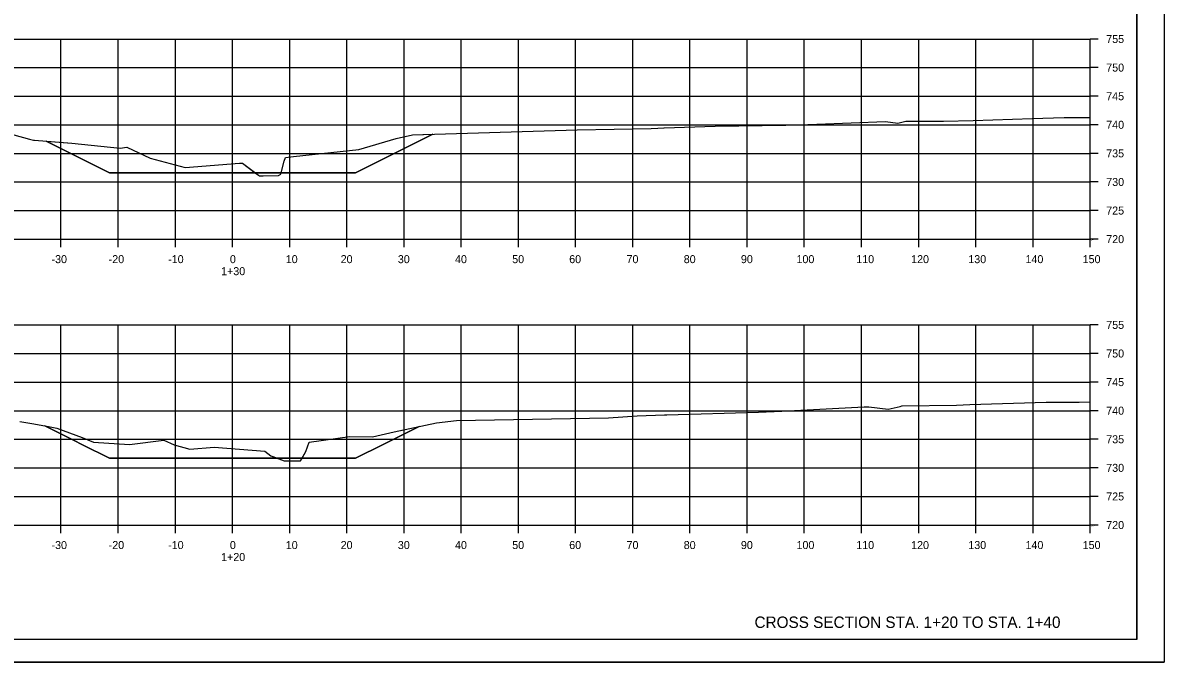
# Model space of a CAD drawing. Extents: x 1354696 to 1366163, y 660729 to 670380.
# Drawn here: x 1363513 to 1363712.6, y 669953.8 to 670065.6 of the extents above; entities that cross this region are included whole.
import ezdxf

# ---------------------------------------------------------------- set-up
doc = ezdxf.new("R2010")
doc.units = 0
for name, color, linetype in [('NO PLOT CELL', 7, 'Continuous'), ('R_Axis', 7, 'Continuous'), ('R_Axis Annot', 7, 'Continuous'), ('R_Border', 7, 'Continuous'), ('R_Draft', 7, 'Continuous'), ('R_Exist Surface', 7, 'Continuous'), ('R_Fin Surface', 7, 'Continuous'), ('R_Grid', 7, 'Continuous'), ('R_No Plot', 7, 'Continuous')]:
    doc.layers.add(name, color=color, linetype=linetype)

msp = doc.modelspace()

# ---------------------------------------------------------------- linework, layer by layer
at = {"layer": 'NO PLOT CELL'}
for points in [[(1363558.16, 670039.39), (1363558.71, 670041.4), (1363558.94, 670042.04), (1363560.36, 670042.23), (1363571.78, 670043.46), (1363578.31, 670045.39), (1363581.17, 670046.04), (1363584.7, 670046.15), (1363571.18, 670039.39)], [(1363517.11, 670044.92), (1363521.56, 670044.55), (1363530, 670043.72), (1363531.22, 670043.87), (1363535.29, 670041.95), (1363541.37, 670040.3), (1363550.92, 670041.1), (1363551.4, 670041.06), (1363553.63, 670039.39), (1363528.18, 670039.39), (1363523.64, 670041.66), (1363517.77, 670044.59)], [(1363553.63, 670039.39), (1363554.21, 670038.96), (1363554.39, 670038.89), (1363555.04, 670038.88), (1363557.73, 670038.91), (1363558.1, 670039.14), (1363558.16, 670039.39)], [(1363516.86, 669995.12), (1363516.88, 669995.12), (1363517.51, 669995.05), (1363518.95, 669994.74), (1363523.38, 669993.12), (1363525.34, 669992.31), (1363531.64, 669991.88), (1363537.68, 669992.64), (1363539.5, 669991.79), (1363542.22, 669991.05), (1363546.49, 669991.41), (1363555.3, 669990.69), (1363556.39, 669989.88), (1363557.53, 669989.47), (1363528.18, 669989.47), (1363523.45, 669991.83), (1363521.87, 669992.62)], [(1363561.83, 669989.47), (1363562.5, 669990.66), (1363563.1, 669992.3), (1363570.18, 669993.28), (1363574.16, 669993.21), (1363577.92, 669994.09), (1363582.3, 669995.02), (1363576.02, 669991.89), (1363571.18, 669989.47)], [(1363557.53, 669989.47), (1363558.72, 669989.03), (1363560.27, 669989.02), (1363561.56, 669988.99), (1363561.83, 669989.47)]]:
    msp.add_lwpolyline(points, close=True, dxfattribs=at)
at = {"layer": 'R_Axis'}
for p, q in [((1363699.68, 670027.79), (1363699.68, 670062.79)), ((1363701.08, 670062.79), (1363699.68, 670062.79)), ((1363701.08, 670057.79), (1363699.68, 670057.79)), ((1363701.08, 670052.79), (1363699.68, 670052.79)), ((1363701.08, 670047.79), (1363699.68, 670047.79)), ((1363701.08, 670042.79), (1363699.68, 670042.79)), ((1363701.08, 670037.79), (1363699.68, 670037.79)), ((1363701.08, 670032.79), (1363699.68, 670032.79)), ((1363399.68, 670027.79), (1363699.68, 670027.79)), ((1363519.68, 670026.39), (1363519.68, 670027.79)), ((1363529.68, 670026.39), (1363529.68, 670027.79)), ((1363539.68, 670026.39), (1363539.68, 670027.79)), ((1363549.68, 670026.39), (1363549.68, 670027.79)), ((1363559.68, 670026.39), (1363559.68, 670027.79)), ((1363569.68, 670026.39), (1363569.68, 670027.79)), ((1363579.68, 670026.39), (1363579.68, 670027.79)), ((1363589.68, 670026.39), (1363589.68, 670027.79)), ((1363599.68, 670026.39), (1363599.68, 670027.79)), ((1363609.68, 670026.39), (1363609.68, 670027.79)), ((1363619.68, 670026.39), (1363619.68, 670027.79)), ((1363629.68, 670026.39), (1363629.68, 670027.79)), ((1363639.68, 670026.39), (1363639.68, 670027.79)), ((1363649.68, 670026.39), (1363649.68, 670027.79)), ((1363659.68, 670026.39), (1363659.68, 670027.79)), ((1363669.68, 670026.39), (1363669.68, 670027.79)), ((1363679.68, 670026.39), (1363679.68, 670027.79)), ((1363689.68, 670026.39), (1363689.68, 670027.79)), ((1363699.68, 670026.39), (1363699.68, 670027.79)), ((1363701.08, 670027.79), (1363699.68, 670027.79)), ((1363699.68, 669977.79), (1363699.68, 670012.79)), ((1363701.08, 670012.79), (1363699.68, 670012.79)), ((1363701.08, 670007.79), (1363699.68, 670007.79)), ((1363701.08, 670002.79), (1363699.68, 670002.79)), ((1363701.08, 669997.79), (1363699.68, 669997.79)), ((1363701.08, 669992.79), (1363699.68, 669992.79)), ((1363701.08, 669987.79), (1363699.68, 669987.79)), ((1363701.08, 669982.79), (1363699.68, 669982.79)), ((1363399.68, 669977.79), (1363699.68, 669977.79)), ((1363519.68, 669976.39), (1363519.68, 669977.79)), ((1363529.68, 669976.39), (1363529.68, 669977.79)), ((1363539.68, 669976.39), (1363539.68, 669977.79)), ((1363549.68, 669976.39), (1363549.68, 669977.79)), ((1363559.68, 669976.39), (1363559.68, 669977.79)), ((1363569.68, 669976.39), (1363569.68, 669977.79)), ((1363579.68, 669976.39), (1363579.68, 669977.79)), ((1363589.68, 669976.39), (1363589.68, 669977.79)), ((1363599.68, 669976.39), (1363599.68, 669977.79)), ((1363609.68, 669976.39), (1363609.68, 669977.79)), ((1363619.68, 669976.39), (1363619.68, 669977.79)), ((1363629.68, 669976.39), (1363629.68, 669977.79)), ((1363639.68, 669976.39), (1363639.68, 669977.79)), ((1363649.68, 669976.39), (1363649.68, 669977.79)), ((1363659.68, 669976.39), (1363659.68, 669977.79)), ((1363669.68, 669976.39), (1363669.68, 669977.79)), ((1363679.68, 669976.39), (1363679.68, 669977.79)), ((1363689.68, 669976.39), (1363689.68, 669977.79)), ((1363699.68, 669976.39), (1363699.68, 669977.79)), ((1363701.08, 669977.79), (1363699.68, 669977.79))]:
    msp.add_line(p, q, dxfattribs=at)
at = {"layer": 'R_Border'}
for q in [(1363707.86, 670163.25), (1363391.68, 669957.79)]:
    msp.add_line((1363707.86, 669957.79), q, dxfattribs=at)
at = {"layer": 'R_Exist Surface'}
for points in [[(1363511.41, 670046.03), (1363514.19, 670045.3), (1363514.65, 670045.13), (1363514.88, 670045.08), (1363515.04, 670045.09), (1363521.56, 670044.55), (1363530, 670043.72), (1363531.22, 670043.87), (1363535.29, 670041.95), (1363541.37, 670040.3), (1363550.92, 670041.1), (1363551.4, 670041.06), (1363554.21, 670038.96), (1363554.39, 670038.89), (1363555.04, 670038.88), (1363557.73, 670038.91), (1363558.1, 670039.14), (1363558.71, 670041.4), (1363558.94, 670042.04), (1363560.36, 670042.23), (1363571.78, 670043.46), (1363578.31, 670045.39), (1363581.17, 670046.04), (1363609.96, 670046.91), (1363622.92, 670047.14), (1363624.04, 670047.22), (1363625.1, 670047.26), (1363625.19, 670047.26), (1363634.08, 670047.52), (1363646.45, 670047.72), (1363648.66, 670047.76), (1363651.86, 670047.89), (1363663.89, 670048.38), (1363666.06, 670048.1), (1363667.43, 670048.43), (1363674.03, 670048.44), (1363679.18, 670048.53), (1363689.54, 670048.87), (1363695.15, 670049.05), (1363699.68, 670049.07)], [(1363512.48, 669995.92), (1363514.57, 669995.53), (1363516.88, 669995.12), (1363517.51, 669995.05), (1363518.95, 669994.74), (1363523.38, 669993.12), (1363525.34, 669992.31), (1363531.64, 669991.88), (1363537.68, 669992.64), (1363539.5, 669991.79), (1363542.22, 669991.05), (1363546.49, 669991.41), (1363555.3, 669990.69), (1363556.39, 669989.88), (1363558.72, 669989.03), (1363560.27, 669989.02), (1363561.56, 669988.99), (1363562.5, 669990.66), (1363563.1, 669992.3), (1363570.18, 669993.28), (1363574.16, 669993.21), (1363577.92, 669994.09), (1363585.37, 669995.68), (1363588.82, 669996.07), (1363615.42, 669996.54), (1363620.46, 669996.89), (1363625.23, 669997.08), (1363625.64, 669997.06), (1363641.69, 669997.54), (1363645.76, 669997.69), (1363660.16, 669998.44), (1363660.99, 669998.47), (1363664.36, 669998.06), (1363666.44, 669998.53), (1363666.75, 669998.61), (1363666.81, 669998.61), (1363676.32, 669998.77), (1363678.63, 669998.85), (1363691.99, 669999.27), (1363697.76, 669999.3), (1363699.68, 669999.35)]]:
    msp.add_lwpolyline(points, dxfattribs=at)
at = {"layer": 'R_Fin Surface'}
for points in [[(1363517.11, 670044.92), (1363517.77, 670044.59), (1363523.64, 670041.66), (1363528.18, 670039.39), (1363571.18, 670039.39), (1363584.7, 670046.15)], [(1363516.86, 669995.12), (1363521.87, 669992.62), (1363523.45, 669991.83), (1363528.18, 669989.47), (1363571.18, 669989.47), (1363576.02, 669991.89), (1363582.3, 669995.02)]]:
    msp.add_lwpolyline(points, dxfattribs=at)
at = {"layer": 'R_Grid'}
for p, q in [((1363399.68, 670062.79), (1363699.68, 670062.79)), ((1363519.68, 670027.79), (1363519.68, 670062.79)), ((1363529.68, 670027.79), (1363529.68, 670062.79)), ((1363539.68, 670027.79), (1363539.68, 670062.79)), ((1363549.68, 670027.79), (1363549.68, 670062.79)), ((1363559.68, 670027.79), (1363559.68, 670062.79)), ((1363569.68, 670027.79), (1363569.68, 670062.79)), ((1363579.68, 670027.79), (1363579.68, 670062.79)), ((1363589.68, 670027.79), (1363589.68, 670062.79)), ((1363599.68, 670027.79), (1363599.68, 670062.79)), ((1363609.68, 670027.79), (1363609.68, 670062.79)), ((1363619.68, 670027.79), (1363619.68, 670062.79)), ((1363629.68, 670027.79), (1363629.68, 670062.79)), ((1363639.68, 670027.79), (1363639.68, 670062.79)), ((1363649.68, 670027.79), (1363649.68, 670062.79)), ((1363659.68, 670027.79), (1363659.68, 670062.79)), ((1363669.68, 670027.79), (1363669.68, 670062.79)), ((1363679.68, 670027.79), (1363679.68, 670062.79)), ((1363689.68, 670027.79), (1363689.68, 670062.79)), ((1363699.68, 670027.79), (1363699.68, 670062.79)), ((1363399.68, 670057.79), (1363699.68, 670057.79)), ((1363399.68, 670052.79), (1363699.68, 670052.79)), ((1363399.68, 670047.79), (1363699.68, 670047.79)), ((1363399.68, 670042.79), (1363699.68, 670042.79)), ((1363399.68, 670037.79), (1363699.68, 670037.79)), ((1363399.68, 670032.79), (1363699.68, 670032.79)), ((1363399.68, 670027.79), (1363699.68, 670027.79)), ((1363399.68, 670012.79), (1363699.68, 670012.79)), ((1363519.68, 669977.79), (1363519.68, 670012.79)), ((1363529.68, 669977.79), (1363529.68, 670012.79)), ((1363539.68, 669977.79), (1363539.68, 670012.79)), ((1363549.68, 669977.79), (1363549.68, 670012.79)), ((1363559.68, 669977.79), (1363559.68, 670012.79)), ((1363569.68, 669977.79), (1363569.68, 670012.79)), ((1363579.68, 669977.79), (1363579.68, 670012.79)), ((1363589.68, 669977.79), (1363589.68, 670012.79)), ((1363599.68, 669977.79), (1363599.68, 670012.79)), ((1363609.68, 669977.79), (1363609.68, 670012.79)), ((1363619.68, 669977.79), (1363619.68, 670012.79)), ((1363629.68, 669977.79), (1363629.68, 670012.79)), ((1363639.68, 669977.79), (1363639.68, 670012.79)), ((1363649.68, 669977.79), (1363649.68, 670012.79)), ((1363659.68, 669977.79), (1363659.68, 670012.79)), ((1363669.68, 669977.79), (1363669.68, 670012.79)), ((1363679.68, 669977.79), (1363679.68, 670012.79)), ((1363689.68, 669977.79), (1363689.68, 670012.79)), ((1363699.68, 669977.79), (1363699.68, 670012.79)), ((1363399.68, 670007.79), (1363699.68, 670007.79)), ((1363399.68, 670002.79), (1363699.68, 670002.79)), ((1363399.68, 669997.79), (1363699.68, 669997.79)), ((1363399.68, 669992.79), (1363699.68, 669992.79)), ((1363399.68, 669987.79), (1363699.68, 669987.79)), ((1363399.68, 669982.79), (1363699.68, 669982.79)), ((1363399.68, 669977.79), (1363699.68, 669977.79))]:
    msp.add_line(p, q, dxfattribs=at)
at = {"layer": 'R_No Plot'}
msp.add_line((1363379.28, 669953.81), (1363712.61, 669953.81), dxfattribs=at)
for points in [[(1363379.27, 670167.14), (1363712.61, 670167.14), (1363712.61, 669953.81), (1363379.27, 669953.81)], [(1363625.6, 670163.25), (1363645.22, 670163.25), (1363645.22, 670153.37), (1363661.33, 670153.37), (1363684.53, 670153.37), (1363684.65, 670125.21), (1363707.86, 670125.21), (1363707.86, 669957.79), (1363391.68, 669957.79), (1363391.68, 670163.25)]]:
    msp.add_lwpolyline(points, close=True, dxfattribs=at)

# ---------------------------------------------------------------- texts
at = {"layer": 'NO PLOT CELL'}
for s, p in [('MO:1034.70', (1363549.09, 670027.65)), ('CV:50.29', (1363699.68, 670027.65)), ('FV:0.66', (1363699.68, 670027.45)), ('MO:985.08', (1363549.13, 669977.65)), ('CV:46.42', (1363699.68, 669977.65)), ('FV:0.53', (1363699.68, 669977.45))]:
    msp.add_text(s, height=0.14, dxfattribs=at).set_placement(p)
at = {"layer": 'R_Axis Annot'}
for s, p in [('755', (1363702.48, 670062.09)), ('750', (1363702.48, 670057.09)), ('745', (1363702.48, 670052.09)), ('740', (1363702.48, 670047.09)), ('735', (1363702.48, 670042.09)), ('730', (1363702.48, 670037.09)), ('725', (1363702.48, 670032.09)), ('720', (1363702.48, 670027.09)), ('-30', (1363518.02, 670023.59)), ('-20', (1363528.02, 670023.59)), ('-10', (1363538.42, 670023.59)), ('0', (1363549.22, 670023.59)), ('10', (1363558.99, 670023.59)), ('20', (1363568.59, 670023.59)), ('30', (1363578.59, 670023.59)), ('40', (1363588.59, 670023.59)), ('50', (1363598.59, 670023.59)), ('60', (1363608.56, 670023.59)), ('70', (1363618.59, 670023.59)), ('80', (1363628.59, 670023.59)), ('90', (1363638.59, 670023.59)), ('100', (1363648.31, 670023.59)), ('110', (1363658.76, 670023.59)), ('120', (1363668.36, 670023.59)), ('130', (1363678.36, 670023.59)), ('140', (1363688.36, 670023.59)), ('150', (1363698.36, 670023.59)), ('1+30', (1363547.68, 670021.49)), ('755', (1363702.48, 670012.09)), ('750', (1363702.48, 670007.09)), ('745', (1363702.48, 670002.09)), ('740', (1363702.48, 669997.09)), ('735', (1363702.48, 669992.09)), ('730', (1363702.48, 669987.09)), ('725', (1363702.48, 669982.09)), ('720', (1363702.48, 669977.09)), ('-30', (1363518.02, 669973.59)), ('-20', (1363528.02, 669973.59)), ('-10', (1363538.42, 669973.59)), ('0', (1363549.22, 669973.59)), ('10', (1363558.99, 669973.59)), ('20', (1363568.59, 669973.59)), ('30', (1363578.59, 669973.59)), ('40', (1363588.59, 669973.59)), ('50', (1363598.59, 669973.59)), ('60', (1363608.56, 669973.59)), ('70', (1363618.59, 669973.59)), ('80', (1363628.59, 669973.59)), ('90', (1363638.59, 669973.59)), ('100', (1363648.31, 669973.59)), ('110', (1363658.76, 669973.59)), ('120', (1363668.36, 669973.59)), ('130', (1363678.36, 669973.59)), ('140', (1363688.36, 669973.59)), ('150', (1363698.36, 669973.59)), ('1+20', (1363547.68, 669971.49))]:
    msp.add_text(s, height=1.4, dxfattribs=at).set_placement(p)
at = {"layer": 'R_Draft'}
msp.add_text('CROSS SECTION STA. 1+20 TO STA. 1+40', height=2, dxfattribs=at).set_placement((1363640.97, 669959.79))

doc.saveas('drawing.dxf')
